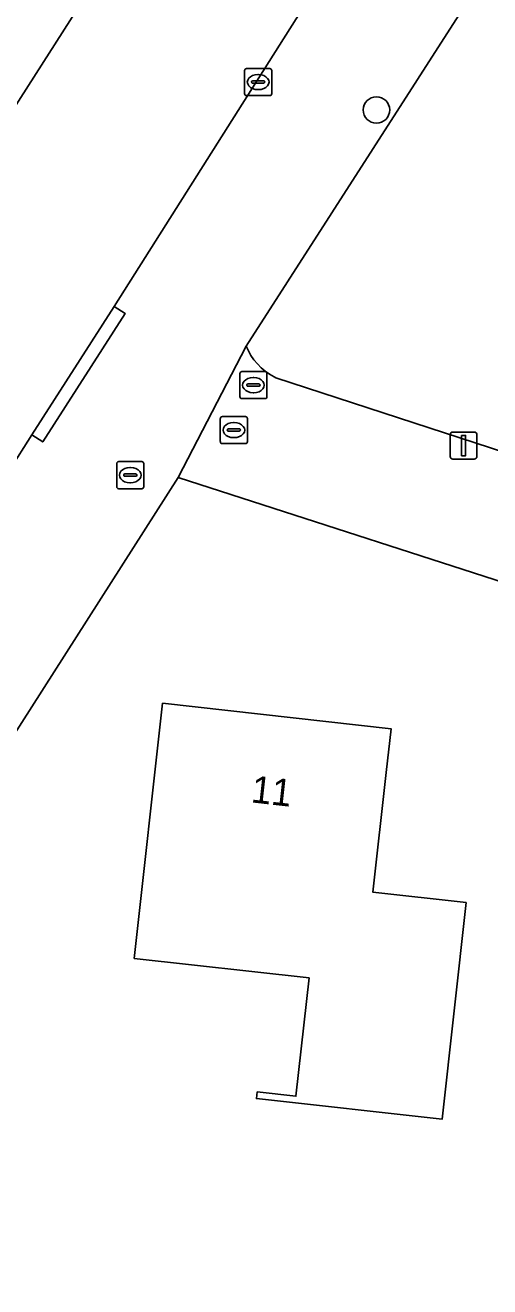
# Model space of a CAD drawing. Extents: x 162396 to 163643, y 386452 to 387406.
# Drawn here: x 162810.01 to 162827.2, y 386774.24 to 386820.85 of the extents above; entities that cross this region are included whole.
import ezdxf

# ---------------------------------------------------------------- set-up
doc = ezdxf.new("R2010")
doc.units = 0
for name, color, linetype in [('IMGEO_Boom', 7, 'Continuous'), ('IMGEO_Brandkraan', 7, 'Continuous'), ('IMGEO_Erf', 7, 'Continuous'), ('IMGEO_Groenvoorziening', 7, 'Continuous'), ('IMGEO_Kolk', 7, 'Continuous'), ('IMGEO_Lichtmast', 7, 'Continuous'), ('IMGEO_Pand', 7, 'Continuous'), ('IMGEO_Pand_nummerreeks', 7, 'Continuous'), ('IMGEO_Rijbaan_lokaal_open', 7, 'Continuous'), ('IMGEO_Rioolput', 7, 'Continuous'), ('IMGEO_Voetpad_open', 7, 'Continuous')]:
    doc.layers.add(name, color=color, linetype=linetype)

msp = doc.modelspace()

# ---------------------------------------------------------------- linework, layer by layer
at = {"layer": 'IMGEO_Boom'}
msp.add_circle((162823.005, 386817.72), 0.489, dxfattribs=at)
at = {"layer": 'IMGEO_Brandkraan'}
for p, q in [((162818.029, 386808.053), (162818.881, 386808.053)), ((162817.954, 386807.127), (162817.954, 386807.979)), ((162818.213, 386807.547), (162818.213, 386807.559)), ((162818.256, 386807.596), (162818.654, 386807.596)), ((162818.442, 386807.833), (162818.467, 386807.833)), ((162818.697, 386807.559), (162818.697, 386807.547)), ((162818.955, 386807.979), (162818.955, 386807.127)), ((162818.651, 386807.51), (162818.253, 386807.51)), ((162818.465, 386807.273), (162818.44, 386807.273)), ((162818.881, 386807.053), (162818.029, 386807.053)), ((162813.397, 386803.8), (162813.397, 386804.652)), ((162813.472, 386804.726), (162814.324, 386804.726)), ((162813.885, 386804.506), (162813.91, 386804.506)), ((162814.398, 386804.652), (162814.398, 386803.8)), ((162813.656, 386804.22), (162813.656, 386804.232)), ((162814.094, 386804.183), (162813.696, 386804.183)), ((162813.699, 386804.269), (162814.097, 386804.269)), ((162813.908, 386803.946), (162813.883, 386803.946)), ((162814.14, 386804.232), (162814.14, 386804.22)), ((162814.324, 386803.726), (162813.472, 386803.726))]:
    msp.add_line(p, q, dxfattribs=at)
for points in [[(162818.029, 386808.053), (162818.881, 386808.053)], [(162817.954, 386807.127), (162817.954, 386807.979)], [(162818.955, 386807.979), (162818.955, 386807.127)], [(162818.881, 386807.053), (162818.029, 386807.053)], [(162813.397, 386803.8), (162813.397, 386804.652)], [(162813.472, 386804.726), (162814.324, 386804.726)], [(162814.398, 386804.652), (162814.398, 386803.8)], [(162814.324, 386803.726), (162813.472, 386803.726)]]:
    msp.add_lwpolyline(points, dxfattribs=at)
for centre, radius, start, end in [((162818.031, 386807.977), 0.0765, 91.552, 178.448), ((162818.031, 386807.977), 0.0765, 91.552, 178.448), ((162818.879, 386807.977), 0.0765, 1.552, 88.448), ((162818.879, 386807.977), 0.0765, 1.552, 88.448), ((162818.253, 386807.556), 0.0403, 85.8775, 175.7526), ((162818.25, 386807.546), 0.0366, 178.938, 274.7102), ((162818.654, 386807.553), 0.043, 264.8664, 352.4533), ((162818.658, 386807.558), 0.0386, 1.7309, 96.639), ((162818.031, 386807.129), 0.0765, 181.552, 268.448), ((162818.031, 386807.129), 0.0765, 181.552, 268.448), ((162818.879, 386807.129), 0.0765, 271.552, 358.448), ((162818.879, 386807.129), 0.0765, 271.552, 358.448), ((162813.474, 386804.65), 0.0765, 91.552, 178.448), ((162813.474, 386804.65), 0.0765, 91.552, 178.448), ((162814.322, 386804.65), 0.0765, 1.552, 88.448), ((162814.322, 386804.65), 0.0765, 1.552, 88.448), ((162813.696, 386804.229), 0.0403, 85.8775, 175.7526), ((162813.693, 386804.219), 0.0366, 178.938, 274.7102), ((162814.097, 386804.226), 0.043, 264.8664, 352.4533), ((162814.101, 386804.231), 0.0386, 1.7309, 96.639), ((162813.474, 386803.802), 0.0765, 181.552, 268.448), ((162813.474, 386803.802), 0.0765, 181.552, 268.448), ((162814.322, 386803.802), 0.0765, 271.552, 358.448), ((162814.322, 386803.802), 0.0765, 271.552, 358.448)]:
    msp.add_arc(centre, radius, start, end, dxfattribs=at)
for centre, major_axis, ratio, start_param, end_param in [((162818.441, 386807.553), (-0.387, 0.002), 0.722429, 4.712389, 7.853982), ((162818.466, 386807.553), (-0.39, 0.002), 0.717154, 1.570796, 4.712389), ((162813.884, 386804.226), (-0.387, 0.002), 0.722429, 4.712389, 7.853982), ((162813.909, 386804.226), (-0.39, 0.002), 0.717154, 1.570796, 4.712389)]:
    msp.add_ellipse(centre, major_axis=major_axis, ratio=ratio, start_param=start_param, end_param=end_param, dxfattribs=at)
at = {"layer": 'IMGEO_Erf'}
msp.add_lwpolyline([(162912.129, 386756.249), (162869.085, 386783.465), (162860.954, 386788.148), (162853.712, 386791.497), (162844.55, 386794.823), (162815.673, 386804.14), (162784.464, 386755.3)], dxfattribs=at)
msp.add_lwpolyline([(162818.565, 386781.189), (162818.593, 386781.433), (162820.025, 386781.274), (162820.511, 386785.65), (162814.045, 386786.369), (162815.093, 386795.798), (162823.543, 386794.858), (162823.363, 386793.237), (162822.871, 386788.813), (162826.321, 386788.429), (162825.432, 386780.425)], close=True, dxfattribs=at)
at = {"layer": 'IMGEO_Groenvoorziening'}
msp.add_lwpolyline([(162835.669, 386836.289), (162832.891, 386832.055), (162832.389, 386831.084), (162818.187, 386808.997), (162818.267, 386808.818), (162818.363, 386808.647), (162818.474, 386808.485), (162818.599, 386808.334), (162818.737, 386808.195), (162818.887, 386808.068), (162819.047, 386807.956), (162819.217, 386807.858), (162819.285, 386807.824), (162845.898, 386799.152), (162855.301, 386795.687), (162863.566, 386791.905), (162871.597, 386787.192), (162883.326, 386779.885), (162912.75, 386761.17)], dxfattribs=at)
at = {"layer": 'IMGEO_Kolk'}
for p, q in [((162818.203, 386819.251), (162819.055, 386819.251)), ((162818.128, 386818.325), (162818.128, 386819.177)), ((162818.387, 386818.745), (162818.387, 386818.757)), ((162818.43, 386818.794), (162818.828, 386818.794)), ((162818.616, 386819.031), (162818.641, 386819.031)), ((162818.871, 386818.757), (162818.871, 386818.745)), ((162819.129, 386819.177), (162819.129, 386818.325)), ((162818.825, 386818.708), (162818.427, 386818.708)), ((162818.639, 386818.471), (162818.614, 386818.471)), ((162819.055, 386818.251), (162818.203, 386818.251))]:
    msp.add_line(p, q, dxfattribs=at)
for points in [[(162818.203, 386819.251), (162819.055, 386819.251)], [(162818.128, 386818.325), (162818.128, 386819.177)], [(162819.129, 386819.177), (162819.129, 386818.325)], [(162819.055, 386818.251), (162818.203, 386818.251)]]:
    msp.add_lwpolyline(points, dxfattribs=at)
for centre, radius, start, end in [((162818.205, 386819.175), 0.0765, 91.552, 178.448), ((162818.205, 386819.175), 0.0765, 91.552, 178.448), ((162819.053, 386819.175), 0.0765, 1.552, 88.448), ((162819.053, 386819.175), 0.0765, 1.552, 88.448), ((162818.427, 386818.754), 0.0403, 85.8775, 175.7526), ((162818.424, 386818.744), 0.0366, 178.938, 274.7102), ((162818.828, 386818.751), 0.043, 264.8664, 352.4533), ((162818.832, 386818.756), 0.0386, 1.7309, 96.639), ((162818.205, 386818.327), 0.0765, 181.552, 268.448), ((162818.205, 386818.327), 0.0765, 181.552, 268.448), ((162819.053, 386818.327), 0.0765, 271.552, 358.448), ((162819.053, 386818.327), 0.0765, 271.552, 358.448)]:
    msp.add_arc(centre, radius, start, end, dxfattribs=at)
for centre, major_axis, ratio, start_param, end_param in [((162818.615, 386818.751), (-0.387, 0.002), 0.722429, 4.712389, 7.853982), ((162818.64, 386818.751), (-0.39, 0.002), 0.717154, 1.570796, 4.712389)]:
    msp.add_ellipse(centre, major_axis=major_axis, ratio=ratio, start_param=start_param, end_param=end_param, dxfattribs=at)
at = {"layer": 'IMGEO_Lichtmast'}
for p, q in [((162825.731, 386804.92), (162825.731, 386805.72)), ((162825.731, 386805.72), (162825.731, 386804.92)), ((162825.831, 386805.82), (162826.621, 386805.82)), ((162826.621, 386805.82), (162825.831, 386805.82)), ((162826.721, 386805.72), (162826.721, 386804.92)), ((162826.721, 386804.92), (162826.721, 386805.72)), ((162826.621, 386804.82), (162825.831, 386804.82)), ((162825.831, 386804.82), (162826.621, 386804.82))]:
    msp.add_line(p, q, dxfattribs=at)
msp.add_lwpolyline([(162826.151, 386805.695), (162826.301, 386805.695), (162826.301, 386804.945), (162826.151, 386804.945), (162826.151, 386805.695)], dxfattribs=at)
for centre, start, end in [((162825.831, 386805.72), 90, 180), ((162825.831, 386805.72), 90, 180), ((162826.621, 386805.72), 0, 90), ((162826.621, 386805.72), 360, 90), ((162825.831, 386804.92), 180, 270), ((162825.831, 386804.92), 180, 270), ((162826.621, 386804.92), 270, 0), ((162826.621, 386804.92), 270, 0)]:
    msp.add_arc(centre, 0.1, start, end, dxfattribs=at)
at = {"layer": 'IMGEO_Pand'}
msp.add_lwpolyline([(162823.543, 386794.858), (162815.093, 386795.798), (162814.045, 386786.369), (162820.511, 386785.65), (162820.025, 386781.274), (162818.593, 386781.433), (162818.565, 386781.189), (162825.432, 386780.425), (162826.321, 386788.429), (162822.871, 386788.813), (162823.363, 386793.237)], close=True, dxfattribs=at)
at = {"layer": 'IMGEO_Rijbaan_lokaal_open'}
for points in [[(162809.431, 386804.415), (162810.261, 386805.711), (162813.306, 386810.463), (162826.152, 386830.756), (162828.282, 386834.044), (162822.433, 386837.832), (162822.004, 386837.173), (162820.766, 386835.256), (162768.682, 386753.831)], [(162912.75, 386761.17), (162883.326, 386779.885), (162871.597, 386787.192), (162863.566, 386791.905), (162855.301, 386795.687), (162845.898, 386799.152), (162819.285, 386807.824), (162819.217, 386807.858), (162819.047, 386807.956), (162818.887, 386808.068), (162818.737, 386808.195), (162818.599, 386808.334), (162818.474, 386808.485), (162818.363, 386808.647), (162818.267, 386808.818), (162818.187, 386808.997), (162815.673, 386804.14), (162844.55, 386794.823), (162853.712, 386791.497), (162860.954, 386788.148), (162869.085, 386783.465), (162912.129, 386756.249)]]:
    msp.add_lwpolyline(points, dxfattribs=at)
at = {"layer": 'IMGEO_Rioolput'}
for p, q in [((162817.229, 386805.466), (162817.229, 386806.318)), ((162817.304, 386806.392), (162818.156, 386806.392)), ((162817.717, 386806.172), (162817.742, 386806.172)), ((162818.23, 386806.318), (162818.23, 386805.466)), ((162817.488, 386805.886), (162817.488, 386805.898)), ((162817.926, 386805.849), (162817.528, 386805.849)), ((162817.531, 386805.935), (162817.929, 386805.935)), ((162817.972, 386805.898), (162817.972, 386805.886)), ((162818.156, 386805.392), (162817.304, 386805.392)), ((162817.74, 386805.612), (162817.715, 386805.612))]:
    msp.add_line(p, q, dxfattribs=at)
for points in [[(162817.229, 386805.466), (162817.229, 386806.318)], [(162817.304, 386806.392), (162818.156, 386806.392)], [(162818.23, 386806.318), (162818.23, 386805.466)], [(162818.156, 386805.392), (162817.304, 386805.392)]]:
    msp.add_lwpolyline(points, dxfattribs=at)
for centre, radius, start, end in [((162817.306, 386806.316), 0.0765, 91.552, 178.448), ((162817.306, 386806.316), 0.0765, 91.552, 178.448), ((162818.154, 386806.316), 0.0765, 1.552, 88.448), ((162818.154, 386806.316), 0.0765, 1.552, 88.448), ((162817.528, 386805.895), 0.0403, 85.8775, 175.7526), ((162817.525, 386805.885), 0.0366, 178.938, 274.7102), ((162817.929, 386805.892), 0.043, 264.8664, 352.4533), ((162817.933, 386805.897), 0.0386, 1.7309, 96.639), ((162817.306, 386805.468), 0.0765, 181.552, 268.448), ((162817.306, 386805.468), 0.0765, 181.552, 268.448), ((162818.154, 386805.468), 0.0765, 271.552, 358.448), ((162818.154, 386805.468), 0.0765, 271.552, 358.448)]:
    msp.add_arc(centre, radius, start, end, dxfattribs=at)
for centre, major_axis, ratio, start_param, end_param in [((162817.716, 386805.892), (-0.387, 0.002), 0.722429, 4.712389, 7.853982), ((162817.741, 386805.892), (-0.39, 0.002), 0.717154, 1.570796, 4.712389)]:
    msp.add_ellipse(centre, major_axis=major_axis, ratio=ratio, start_param=start_param, end_param=end_param, dxfattribs=at)
at = {"layer": 'IMGEO_Voetpad_open'}
for points in [[(162829.703, 386836.242), (162828.282, 386834.044), (162826.152, 386830.756), (162813.306, 386810.463), (162813.708, 386810.205), (162810.659, 386805.455), (162810.261, 386805.711), (162809.431, 386804.415)], [(162815.673, 386804.14), (162818.187, 386808.997), (162832.389, 386831.084), (162832.891, 386832.055), (162835.669, 386836.289)], [(162768.682, 386753.831), (162820.766, 386835.256)], [(162781.987, 386751.424), (162784.401, 386755.228), (162784.464, 386755.3), (162815.673, 386804.14)]]:
    msp.add_lwpolyline(points, dxfattribs=at)
msp.add_lwpolyline([(162813.306, 386810.463), (162810.261, 386805.711), (162810.659, 386805.455), (162813.708, 386810.205)], close=True, dxfattribs=at)

# ---------------------------------------------------------------- texts
at = {"layer": 'IMGEO_Pand_nummerreeks'}
msp.add_text('11', height=1, rotation=353.6524, dxfattribs=at).set_placement((162818.338, 386792.138))

doc.saveas('drawing.dxf')
